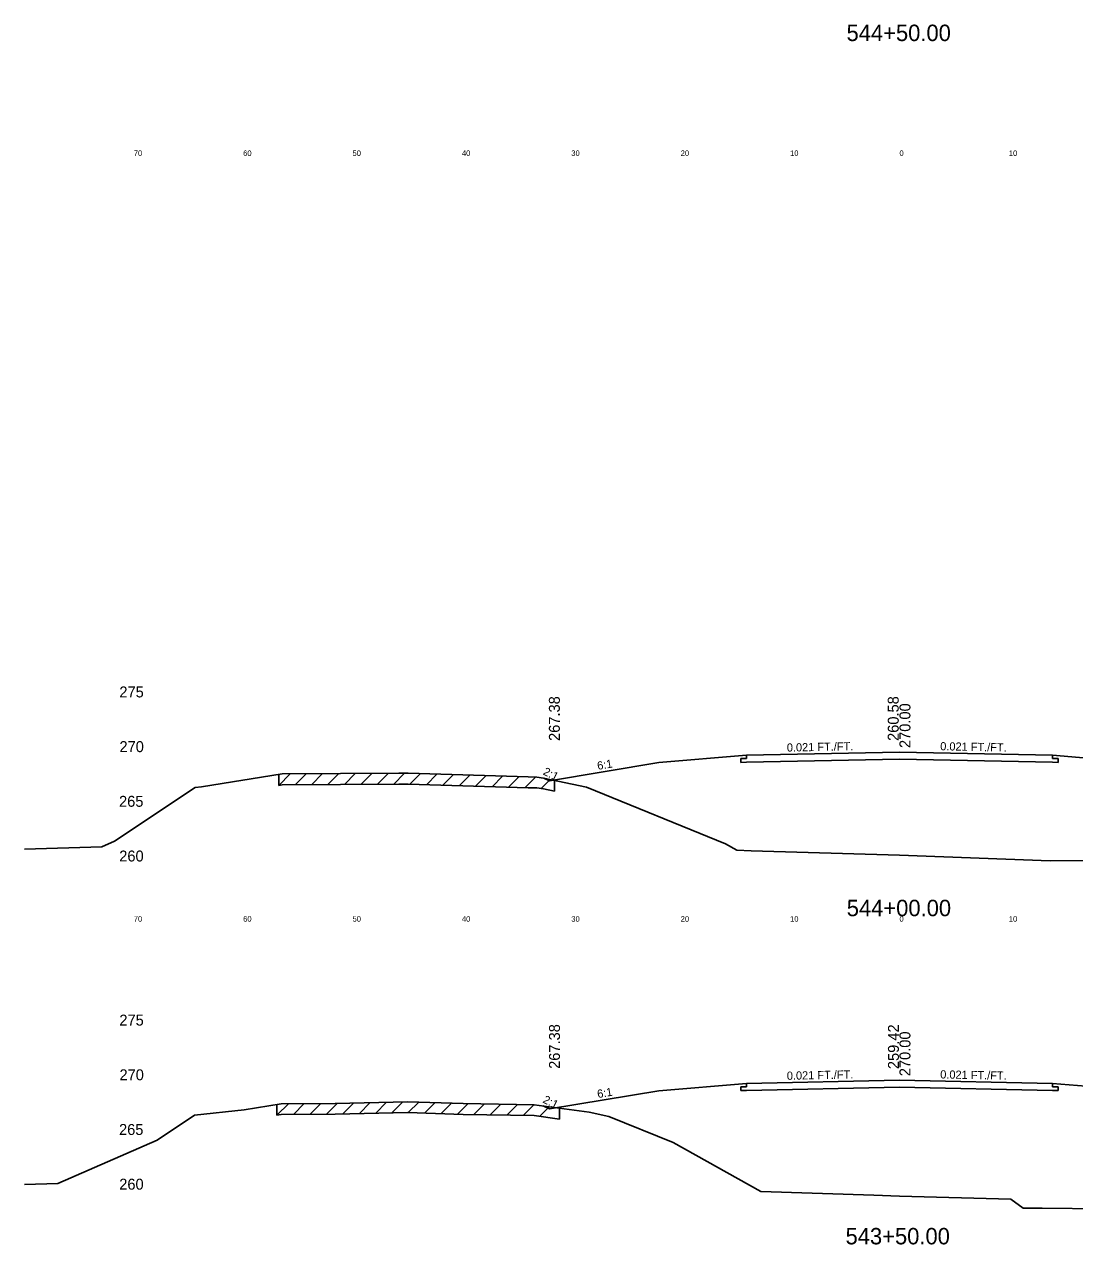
# Model space of a CAD drawing. Extents: x 1000 to 1162, y 999 to 8520.
# Drawn here: x 1000 to 1096, y 6535 to 6646.5 of the extents above; entities that cross this region are included whole.
import ezdxf

# ---------------------------------------------------------------- set-up
doc = ezdxf.new("R2010")
doc.units = 0
for name, color, linetype in [('Level 10', 7, 'Continuous'), ('Level 11', 7, 'Continuous'), ('Level 12', 7, 'Continuous'), ('Level 3', 7, 'Continuous'), ('Level 32', 7, 'Continuous'), ('Level 33', 7, 'Continuous'), ('Level 56', 7, 'Continuous'), ('Level 59', 7, 'Continuous'), ('Level 6', 7, 'Continuous'), ('Level 60', 7, 'Continuous'), ('Level 61', 7, 'Continuous'), ('Level 7', 7, 'Continuous')]:
    doc.layers.add(name, color=color, linetype=linetype)

msp = doc.modelspace()

# ---------------------------------------------------------------- linework, layer by layer
at = {"layer": 'Level 11'}
for p, q in [((1066, 6579.41), (1065.5, 6579.4)), ((1065.5, 6579.4), (1065.5, 6579.06)), ((1065.5, 6579.06), (1066, 6579.07)), ((1066, 6579.71), (1066, 6579.41)), ((1094, 6579.41), (1094, 6579.71)), ((1094.5, 6579.4), (1094, 6579.41)), ((1094, 6579.07), (1094.5, 6579.06)), ((1094.5, 6579.06), (1094.5, 6579.4)), ((1066, 6549.41), (1065.5, 6549.4)), ((1065.5, 6549.4), (1065.5, 6549.06)), ((1065.5, 6549.06), (1066, 6549.07)), ((1066, 6549.71), (1066, 6549.41)), ((1094, 6549.41), (1094, 6549.71)), ((1094.5, 6549.4), (1094, 6549.41)), ((1094, 6549.07), (1094.5, 6549.06)), ((1094.5, 6549.06), (1094.5, 6549.4))]:
    msp.add_line(p, q, dxfattribs=at)
at = {"layer": 'Level 12'}
for p, q in [((1080, 6579.36), (1066, 6579.07)), ((1094, 6579.07), (1080, 6579.36)), ((1080, 6549.36), (1066, 6549.07)), ((1094, 6549.07), (1080, 6549.36))]:
    msp.add_line(p, q, dxfattribs=at)
at = {"layer": 'Level 59'}
for p, q in [((1066, 6579.71), (1080, 6580)), ((1080, 6580), (1094, 6579.71)), ((1066, 6549.71), (1080, 6550)), ((1080, 6550), (1094, 6549.71))]:
    msp.add_line(p, q, dxfattribs=at)
at = {"layer": 'Level 6'}
for p, q in [((1058, 6579.04), (1066, 6579.71)), ((1094, 6579.71), (1102, 6579.04)), ((1058, 6549.04), (1066, 6549.71)), ((1094, 6549.71), (1102, 6549.04))]:
    msp.add_line(p, q, dxfattribs=at)
at = {"layer": 'Level 60'}
for p, q in [((1016.18, 6576.81), (1023.56, 6578.01)), ((1023.56, 6578.01), (1034.24, 6578.06)), ((1034.24, 6578.06), (1035.08, 6578.08)), ((1035.08, 6578.08), (1046.05, 6577.73)), ((1046.05, 6577.73), (1046.85, 6577.72)), ((1008.23, 6571.85), (1015.61, 6576.75)), ((1015.61, 6576.75), (1016.18, 6576.81)), ((1046.85, 6577.72), (1047.47, 6577.63)), ((1047.47, 6577.63), (1051.38, 6576.79)), ((1051.38, 6576.79), (1064.09, 6571.6)), ((1000, 6571.13), (1007.09, 6571.35)), ((1007.09, 6571.35), (1008.23, 6571.85)), ((1064.09, 6571.6), (1065.12, 6571.03)), ((1065.12, 6571.03), (1066.44, 6570.98)), ((1066.44, 6570.98), (1080, 6570.58)), ((1080, 6570.58), (1093.78, 6570.07)), ((1093.78, 6570.07), (1097.52, 6570.08)), ((1020.08, 6547.31), (1023.48, 6547.86)), ((1023.48, 6547.86), (1028.41, 6547.89)), ((1028.41, 6547.89), (1035.06, 6548.04)), ((1035.06, 6548.04), (1040.12, 6547.88)), ((1040.12, 6547.88), (1046.6, 6547.77)), ((1046.6, 6547.77), (1051.64, 6547.09)), ((1012.14, 6544.54), (1015.55, 6546.81)), ((1015.55, 6546.81), (1020.08, 6547.31)), ((1051.64, 6547.09), (1053.44, 6546.7)), ((1053.44, 6546.7), (1059.31, 6544.3)), ((1003.05, 6540.55), (1012.14, 6544.54)), ((1059.31, 6544.3), (1067.33, 6539.84)), ((1000, 6540.46), (1003.05, 6540.55)), ((1067.33, 6539.84), (1077.67, 6539.49)), ((1077.67, 6539.49), (1080, 6539.42)), ((1080, 6539.42), (1090.17, 6539.12)), ((1090.17, 6539.12), (1091.31, 6538.31)), ((1091.31, 6538.31), (1093.03, 6538.32)), ((1093.03, 6538.32), (1102.18, 6538.2))]:
    msp.add_line(p, q, dxfattribs=at)
at = {"layer": 'Level 61'}
for p, q in [((1024.3, 6578.01), (1023.25, 6576.96)), ((1023.25, 6577.96), (1023.25, 6576.96)), ((1025.75, 6578.02), (1024.75, 6577.01)), ((1027.25, 6578.03), (1026.25, 6577.02)), ((1028.75, 6578.03), (1027.75, 6577.03)), ((1030.25, 6578.04), (1029.25, 6577.03)), ((1031.75, 6578.04), (1030.75, 6577.04)), ((1033.25, 6578.05), (1032.25, 6577.05)), ((1034.76, 6578.07), (1033.75, 6577.05)), ((1036.22, 6578.04), (1035.25, 6577.07)), ((1037.72, 6577.99), (1036.75, 6577.02)), ((1039.22, 6577.95), (1038.25, 6576.98)), ((1040.72, 6577.9), (1039.75, 6576.93)), ((1042.22, 6577.85), (1041.25, 6576.88)), ((1043.72, 6577.8), (1042.75, 6576.83)), ((1045.22, 6577.76), (1044.25, 6576.79)), ((1023.25, 6576.96), (1023.56, 6577.01)), ((1023.56, 6577.01), (1034.24, 6577.06)), ((1034.24, 6577.06), (1035.08, 6577.08)), ((1035.08, 6577.08), (1046.05, 6576.73)), ((1046.73, 6577.72), (1045.75, 6576.74)), ((1046.05, 6576.73), (1046.85, 6576.72)), ((1046.85, 6576.72), (1047.47, 6576.63)), ((1048.08, 6577.5), (1047.25, 6576.66)), ((1047.47, 6576.63), (1048.46, 6576.42)), ((1048.46, 6576.42), (1048.46, 6577.42)), ((1024.16, 6547.87), (1023.09, 6546.8)), ((1023.09, 6547.8), (1023.09, 6546.8)), ((1025.59, 6547.87), (1024.59, 6546.87)), ((1027.09, 6547.88), (1026.09, 6546.88)), ((1028.6, 6547.89), (1027.59, 6546.88)), ((1030.11, 6547.93), (1029.09, 6546.9)), ((1031.61, 6547.96), (1030.59, 6546.94)), ((1033.11, 6547.99), (1032.09, 6546.97)), ((1034.61, 6548.03), (1033.59, 6547.01)), ((1036.06, 6548.01), (1035.09, 6547.04)), ((1037.56, 6547.96), (1036.59, 6546.99)), ((1039.06, 6547.91), (1038.09, 6546.95)), ((1040.57, 6547.87), (1039.59, 6546.9)), ((1042.07, 6547.85), (1041.09, 6546.86)), ((1043.57, 6547.82), (1042.59, 6546.84)), ((1045.07, 6547.79), (1044.09, 6546.81)), ((1046.57, 6547.77), (1045.59, 6546.78)), ((1023.09, 6546.8), (1023.48, 6546.86)), ((1023.48, 6546.86), (1028.41, 6546.89)), ((1028.41, 6546.89), (1035.06, 6547.04)), ((1035.06, 6547.04), (1040.12, 6546.88)), ((1040.12, 6546.88), (1046.6, 6546.77)), ((1046.6, 6546.77), (1048.93, 6546.45)), ((1047.97, 6547.58), (1047.09, 6546.7)), ((1048.93, 6546.45), (1048.93, 6547.45))]:
    msp.add_line(p, q, dxfattribs=at)
at = {"layer": 'Level 7'}
for p, q in [((1048, 6577.38), (1058, 6579.04)), ((1047.5, 6577.63), (1048, 6577.38)), ((1048, 6547.38), (1058, 6549.04)), ((1047.44, 6547.65), (1048, 6547.38))]:
    msp.add_line(p, q, dxfattribs=at)

# ---------------------------------------------------------------- texts
at = {"layer": 'Level 10'}
for s, p in [('260.58', (1079.93, 6581.02)), ('259.42', (1079.95, 6551.02))]:
    msp.add_text(s, height=1, rotation=90, dxfattribs=at).set_placement(p)
at = {"layer": 'Level 11'}
for s, p in [(' 275', (1008.31, 6585)), (' 270', (1008.32, 6580)), (' 265', (1008.28, 6575)), (' 260', (1008.3, 6570)), (' 275', (1008.31, 6555)), (' 270', (1008.32, 6550)), (' 265', (1008.28, 6545)), (' 260', (1008.3, 6540))]:
    msp.add_text(s, height=1, dxfattribs=at).set_placement(p)
at = {"layer": 'Level 3'}
for s, p in [('544+50.00', (1075.16, 6645)), ('544+00.00', (1075.18, 6565)), ('543+50.00', (1075.07, 6535))]:
    msp.add_text(s, height=1.5, dxfattribs=at).set_placement(p)
at = {"layer": 'Level 32'}
for s, rotation, p in [('0.021 FT./FT.', 1.1916, (1069.71, 6580.04)), ('0.021 FT./FT.', 358.8084, (1083.72, 6580.17)), ('6:1', 9.4623, (1052.43, 6578.37)), ('2:1', 333.435, (1047.35, 6577.98)), ('0.021 FT./FT.', 1.1916, (1069.71, 6550.04)), ('0.021 FT./FT.', 358.8084, (1083.72, 6550.17)), ('6:1', 9.4623, (1052.43, 6548.37)), ('2:1', 333.435, (1047.33, 6547.99))]:
    msp.add_text(s, height=0.75, rotation=rotation, dxfattribs=at).set_placement(p)
at = {"layer": 'Level 33'}
for p in [(1048.95, 6581.02), (1048.96, 6551.04)]:
    msp.add_text('267.38', height=1, rotation=90, dxfattribs=at).set_placement(p)
at = {"layer": 'Level 56'}
for s, p in [('70', (1010, 6634.5)), ('60', (1020, 6634.5)), ('50', (1030, 6634.5)), ('40', (1040, 6634.5)), ('30', (1050, 6634.5)), ('20', (1060, 6634.5)), ('10', (1070, 6634.5)), ('0', (1080, 6634.5)), ('10', (1090, 6634.5)), ('70', (1010, 6564.5)), ('60', (1020, 6564.5)), ('50', (1030, 6564.5)), ('40', (1040, 6564.5)), ('30', (1050, 6564.5)), ('20', (1060, 6564.5)), ('10', (1070, 6564.5)), ('0', (1080, 6564.5)), ('10', (1090, 6564.5))]:
    msp.add_text(s, height=0.5, dxfattribs=at).set_placement(p)
at = {"layer": 'Level 59'}
for p in [(1081, 6580), (1081, 6550)]:
    msp.add_text(' 270.00', height=1, rotation=90, dxfattribs=at).set_placement(p)

doc.saveas('drawing.dxf')
